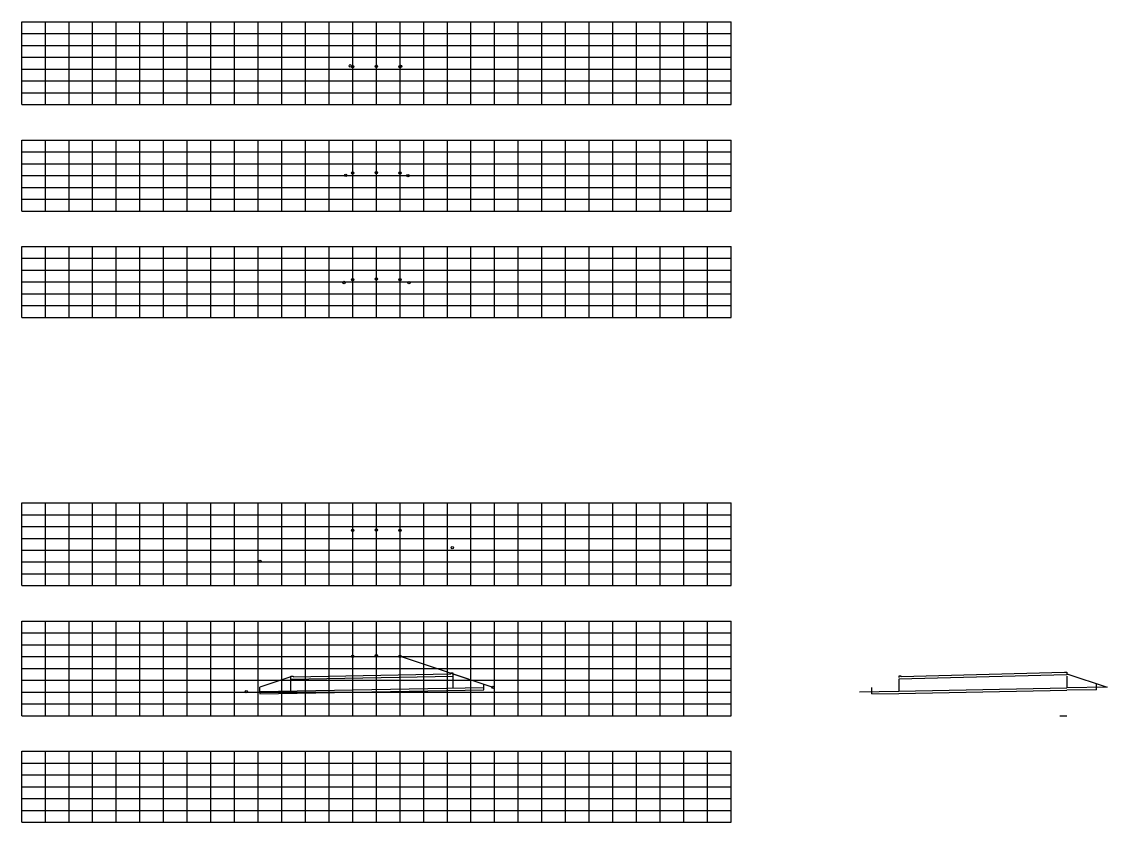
# Model space of a CAD drawing. Extents: x 4667 to 1632277, y -2100 to 724501.
# Drawn here: x 7132.5 to 7591.6, y -421.2 to -82.9 of the extents above; entities that cross this region are included whole.
import ezdxf

# ---------------------------------------------------------------- set-up
doc = ezdxf.new("R2010")
doc.units = 0
for name, color, linetype in [('R_Grid', 7, 'Continuous'), ('R_No Plot', 7, 'Continuous'), ('R_Water', 7, 'Continuous')]:
    doc.layers.add(name, color=color, linetype=linetype)

msp = doc.modelspace()

# ---------------------------------------------------------------- linework, layer by layer
at = {"layer": 'R_Grid'}
for p, q in [((7132.47, -82.87), (7432.47, -82.87)), ((7132.47, -117.87), (7132.47, -82.87)), ((7142.47, -117.87), (7142.47, -82.87)), ((7152.47, -117.87), (7152.47, -82.87)), ((7162.47, -117.87), (7162.47, -82.87)), ((7172.47, -117.87), (7172.47, -82.87)), ((7182.47, -117.87), (7182.47, -82.87)), ((7192.47, -117.87), (7192.47, -82.87)), ((7202.47, -117.87), (7202.47, -82.87)), ((7212.47, -117.87), (7212.47, -82.87)), ((7222.47, -117.87), (7222.47, -82.87)), ((7232.47, -117.87), (7232.47, -82.87)), ((7242.47, -117.87), (7242.47, -82.87)), ((7252.47, -117.87), (7252.47, -82.87)), ((7262.47, -117.87), (7262.47, -82.87)), ((7272.47, -117.87), (7272.47, -82.87)), ((7282.47, -117.87), (7282.47, -82.87)), ((7292.47, -117.87), (7292.47, -82.87)), ((7302.47, -117.87), (7302.47, -82.87)), ((7312.47, -117.87), (7312.47, -82.87)), ((7322.47, -117.87), (7322.47, -82.87)), ((7332.47, -117.87), (7332.47, -82.87)), ((7342.47, -117.87), (7342.47, -82.87)), ((7352.47, -117.87), (7352.47, -82.87)), ((7362.47, -117.87), (7362.47, -82.87)), ((7372.47, -117.87), (7372.47, -82.87)), ((7382.47, -117.87), (7382.47, -82.87)), ((7392.47, -117.87), (7392.47, -82.87)), ((7402.47, -117.87), (7402.47, -82.87)), ((7412.47, -117.87), (7412.47, -82.87)), ((7422.47, -117.87), (7422.47, -82.87)), ((7432.47, -117.87), (7432.47, -82.87)), ((7132.47, -87.87), (7432.47, -87.87)), ((7132.47, -92.87), (7432.47, -92.87)), ((7132.47, -97.87), (7432.47, -97.87)), ((7132.47, -102.87), (7432.47, -102.87)), ((7132.47, -107.87), (7432.47, -107.87)), ((7132.47, -112.87), (7432.47, -112.87)), ((7132.47, -117.87), (7432.47, -117.87)), ((7132.47, -132.87), (7432.47, -132.87)), ((7132.47, -162.87), (7132.47, -132.87)), ((7142.47, -162.87), (7142.47, -132.87)), ((7152.47, -162.87), (7152.47, -132.87)), ((7162.47, -162.87), (7162.47, -132.87)), ((7172.47, -162.87), (7172.47, -132.87)), ((7182.47, -162.87), (7182.47, -132.87)), ((7192.47, -162.87), (7192.47, -132.87)), ((7202.47, -162.87), (7202.47, -132.87)), ((7212.47, -162.87), (7212.47, -132.87)), ((7222.47, -162.87), (7222.47, -132.87)), ((7232.47, -162.87), (7232.47, -132.87)), ((7242.47, -162.87), (7242.47, -132.87)), ((7252.47, -162.87), (7252.47, -132.87)), ((7262.47, -162.87), (7262.47, -132.87)), ((7272.47, -162.87), (7272.47, -132.87)), ((7282.47, -162.87), (7282.47, -132.87)), ((7292.47, -162.87), (7292.47, -132.87)), ((7302.47, -162.87), (7302.47, -132.87)), ((7312.47, -162.87), (7312.47, -132.87)), ((7322.47, -162.87), (7322.47, -132.87)), ((7332.47, -162.87), (7332.47, -132.87)), ((7342.47, -162.87), (7342.47, -132.87)), ((7352.47, -162.87), (7352.47, -132.87)), ((7362.47, -162.87), (7362.47, -132.87)), ((7372.47, -162.87), (7372.47, -132.87)), ((7382.47, -162.87), (7382.47, -132.87)), ((7392.47, -162.87), (7392.47, -132.87)), ((7402.47, -162.87), (7402.47, -132.87)), ((7412.47, -162.87), (7412.47, -132.87)), ((7422.47, -162.87), (7422.47, -132.87)), ((7432.47, -162.87), (7432.47, -132.87)), ((7132.47, -137.87), (7432.47, -137.87)), ((7132.47, -142.87), (7432.47, -142.87)), ((7132.47, -147.87), (7432.47, -147.87)), ((7132.47, -152.87), (7432.47, -152.87)), ((7132.47, -157.87), (7432.47, -157.87)), ((7132.47, -162.87), (7432.47, -162.87)), ((7132.47, -177.87), (7432.47, -177.87)), ((7132.47, -207.87), (7132.47, -177.87)), ((7142.47, -207.87), (7142.47, -177.87)), ((7152.47, -207.87), (7152.47, -177.87)), ((7162.47, -207.87), (7162.47, -177.87)), ((7172.47, -207.87), (7172.47, -177.87)), ((7182.47, -207.87), (7182.47, -177.87)), ((7192.47, -207.87), (7192.47, -177.87)), ((7202.47, -207.87), (7202.47, -177.87)), ((7212.47, -207.87), (7212.47, -177.87)), ((7222.47, -207.87), (7222.47, -177.87)), ((7232.47, -207.87), (7232.47, -177.87)), ((7242.47, -207.87), (7242.47, -177.87)), ((7252.47, -207.87), (7252.47, -177.87)), ((7262.47, -207.87), (7262.47, -177.87)), ((7272.47, -207.87), (7272.47, -177.87)), ((7282.47, -207.87), (7282.47, -177.87)), ((7292.47, -207.87), (7292.47, -177.87)), ((7302.47, -207.87), (7302.47, -177.87)), ((7312.47, -207.87), (7312.47, -177.87)), ((7322.47, -207.87), (7322.47, -177.87)), ((7332.47, -207.87), (7332.47, -177.87)), ((7342.47, -207.87), (7342.47, -177.87)), ((7352.47, -207.87), (7352.47, -177.87)), ((7362.47, -207.87), (7362.47, -177.87)), ((7372.47, -207.87), (7372.47, -177.87)), ((7382.47, -207.87), (7382.47, -177.87)), ((7392.47, -207.87), (7392.47, -177.87)), ((7402.47, -207.87), (7402.47, -177.87)), ((7412.47, -207.87), (7412.47, -177.87)), ((7422.47, -207.87), (7422.47, -177.87)), ((7432.47, -207.87), (7432.47, -177.87)), ((7132.47, -182.87), (7432.47, -182.87)), ((7132.47, -187.87), (7432.47, -187.87)), ((7132.47, -192.87), (7432.47, -192.87)), ((7132.47, -197.87), (7432.47, -197.87)), ((7132.47, -202.87), (7432.47, -202.87)), ((7132.47, -207.87), (7432.47, -207.87)), ((7132.47, -286.21), (7432.47, -286.21)), ((7132.47, -321.21), (7132.47, -286.21)), ((7142.47, -321.21), (7142.47, -286.21)), ((7152.47, -321.21), (7152.47, -286.21)), ((7162.47, -321.21), (7162.47, -286.21)), ((7172.47, -321.21), (7172.47, -286.21)), ((7182.47, -321.21), (7182.47, -286.21)), ((7192.47, -321.21), (7192.47, -286.21)), ((7202.47, -321.21), (7202.47, -286.21)), ((7212.47, -321.21), (7212.47, -286.21)), ((7222.47, -321.21), (7222.47, -286.21)), ((7232.47, -321.21), (7232.47, -286.21)), ((7242.47, -321.21), (7242.47, -286.21)), ((7252.47, -321.21), (7252.47, -286.21)), ((7262.47, -321.21), (7262.47, -286.21)), ((7272.47, -321.21), (7272.47, -286.21)), ((7282.47, -321.21), (7282.47, -286.21)), ((7292.47, -321.21), (7292.47, -286.21)), ((7302.47, -321.21), (7302.47, -286.21)), ((7312.47, -321.21), (7312.47, -286.21)), ((7322.47, -321.21), (7322.47, -286.21)), ((7332.47, -321.21), (7332.47, -286.21)), ((7342.47, -321.21), (7342.47, -286.21)), ((7352.47, -321.21), (7352.47, -286.21)), ((7362.47, -321.21), (7362.47, -286.21)), ((7372.47, -321.21), (7372.47, -286.21)), ((7382.47, -321.21), (7382.47, -286.21)), ((7392.47, -321.21), (7392.47, -286.21)), ((7402.47, -321.21), (7402.47, -286.21)), ((7412.47, -321.21), (7412.47, -286.21)), ((7422.47, -321.21), (7422.47, -286.21)), ((7432.47, -321.21), (7432.47, -286.21)), ((7132.47, -291.21), (7432.47, -291.21)), ((7132.47, -296.21), (7432.47, -296.21)), ((7132.47, -301.21), (7432.47, -301.21)), ((7132.47, -306.21), (7432.47, -306.21)), ((7132.47, -311.21), (7432.47, -311.21)), ((7132.47, -316.21), (7432.47, -316.21)), ((7132.47, -321.21), (7432.47, -321.21)), ((7132.47, -336.21), (7432.47, -336.21)), ((7132.47, -376.21), (7132.47, -336.21)), ((7142.47, -376.21), (7142.47, -336.21)), ((7152.47, -376.21), (7152.47, -336.21)), ((7162.47, -376.21), (7162.47, -336.21)), ((7172.47, -376.21), (7172.47, -336.21)), ((7182.47, -376.21), (7182.47, -336.21)), ((7192.47, -376.21), (7192.47, -336.21)), ((7202.47, -376.21), (7202.47, -336.21)), ((7212.47, -376.21), (7212.47, -336.21)), ((7222.47, -376.21), (7222.47, -336.21)), ((7232.47, -376.21), (7232.47, -336.21)), ((7242.47, -376.21), (7242.47, -336.21)), ((7252.47, -376.21), (7252.47, -336.21)), ((7262.47, -376.21), (7262.47, -336.21)), ((7272.47, -376.21), (7272.47, -336.21)), ((7282.47, -376.21), (7282.47, -336.21)), ((7292.47, -376.21), (7292.47, -336.21)), ((7302.47, -376.21), (7302.47, -336.21)), ((7312.47, -376.21), (7312.47, -336.21)), ((7322.47, -376.21), (7322.47, -336.21)), ((7332.47, -376.21), (7332.47, -336.21)), ((7342.47, -376.21), (7342.47, -336.21)), ((7352.47, -376.21), (7352.47, -336.21)), ((7362.47, -376.21), (7362.47, -336.21)), ((7372.47, -376.21), (7372.47, -336.21)), ((7382.47, -376.21), (7382.47, -336.21)), ((7392.47, -376.21), (7392.47, -336.21)), ((7402.47, -376.21), (7402.47, -336.21)), ((7412.47, -376.21), (7412.47, -336.21)), ((7422.47, -376.21), (7422.47, -336.21)), ((7432.47, -376.21), (7432.47, -336.21)), ((7132.47, -341.21), (7432.47, -341.21)), ((7132.47, -346.21), (7432.47, -346.21)), ((7132.47, -351.21), (7432.47, -351.21)), ((7132.47, -356.21), (7432.47, -356.21)), ((7132.47, -361.21), (7432.47, -361.21)), ((7132.47, -366.21), (7432.47, -366.21)), ((7132.47, -371.21), (7432.47, -371.21)), ((7132.47, -376.21), (7432.47, -376.21)), ((7132.47, -391.21), (7432.47, -391.21)), ((7132.47, -421.21), (7132.47, -391.21)), ((7142.47, -421.21), (7142.47, -391.21)), ((7152.47, -421.21), (7152.47, -391.21)), ((7162.47, -421.21), (7162.47, -391.21)), ((7172.47, -421.21), (7172.47, -391.21)), ((7182.47, -421.21), (7182.47, -391.21)), ((7192.47, -421.21), (7192.47, -391.21)), ((7202.47, -421.21), (7202.47, -391.21)), ((7212.47, -421.21), (7212.47, -391.21)), ((7222.47, -421.21), (7222.47, -391.21)), ((7232.47, -421.21), (7232.47, -391.21)), ((7242.47, -421.21), (7242.47, -391.21)), ((7252.47, -421.21), (7252.47, -391.21)), ((7262.47, -421.21), (7262.47, -391.21)), ((7272.47, -421.21), (7272.47, -391.21)), ((7282.47, -421.21), (7282.47, -391.21)), ((7292.47, -421.21), (7292.47, -391.21)), ((7302.47, -421.21), (7302.47, -391.21)), ((7312.47, -421.21), (7312.47, -391.21)), ((7322.47, -421.21), (7322.47, -391.21)), ((7332.47, -421.21), (7332.47, -391.21)), ((7342.47, -421.21), (7342.47, -391.21)), ((7352.47, -421.21), (7352.47, -391.21)), ((7362.47, -421.21), (7362.47, -391.21)), ((7372.47, -421.21), (7372.47, -391.21)), ((7382.47, -421.21), (7382.47, -391.21)), ((7392.47, -421.21), (7392.47, -391.21)), ((7402.47, -421.21), (7402.47, -391.21)), ((7412.47, -421.21), (7412.47, -391.21)), ((7422.47, -421.21), (7422.47, -391.21)), ((7432.47, -421.21), (7432.47, -391.21)), ((7132.47, -396.21), (7432.47, -396.21)), ((7132.47, -401.21), (7432.47, -401.21)), ((7132.47, -406.21), (7432.47, -406.21)), ((7132.47, -411.21), (7432.47, -411.21)), ((7132.47, -416.21), (7432.47, -416.21)), ((7132.47, -421.21), (7432.47, -421.21))]:
    msp.add_line(p, q, dxfattribs=at)
at = {"layer": 'R_No Plot'}
for centre in [(7271.44, -101.52), (7272.47, -101.86), (7282.47, -101.66), (7292.47, -101.86), (7292.67, -101.79), (7272.47, -146.86), (7282.47, -146.66), (7292.47, -146.86), (7269.48, -147.85), (7295.76, -147.96), (7268.79, -193.09), (7272.47, -191.86), (7282.47, -191.66), (7292.47, -191.86), (7296.25, -193.12), (7272.47, -297.83), (7282.47, -297.63), (7292.47, -297.83), (7314.55, -305.2), (7233.18, -310.93), (7272.47, -351.06), (7282.47, -350.86), (7292.47, -351.06), (7227.44, -366.07), (7331.72, -364.14)]:
    msp.add_circle(centre, 0.5, dxfattribs=at)
at = {"layer": 'R_Water'}
for p, q in [((7292.47, -351.06), (7331.72, -364.14)), ((7573.44, -357.92), (7504.44, -359.71)), ((7246.23, -359.8), (7233.23, -364.14)), ((7246.23, -360.72), (7314.9, -359.45)), ((7246.23, -359.72), (7246.23, -359.47)), ((7246.23, -359.47), (7247.23, -359.47)), ((7246.23, -360.72), (7246.23, -359.72)), ((7246.23, -365.72), (7246.23, -360.72)), ((7247.23, -359.7), (7313.9, -358.47)), ((7247.23, -359.47), (7247.23, -359.7)), ((7314.9, -358.2), (7313.9, -358.2)), ((7313.9, -358.2), (7313.9, -358.47)), ((7314.9, -358.45), (7314.9, -358.2)), ((7314.9, -359.45), (7314.9, -358.45)), ((7314.9, -358.53), (7327.9, -362.87)), ((7314.9, -364.45), (7314.9, -359.45)), ((7574.44, -358.9), (7503.44, -360.74)), ((7503.44, -360.74), (7503.44, -365.74)), ((7574.44, -358.42), (7591.56, -364.12)), ((7574.44, -359.44), (7574.44, -364.44)), ((7586.93, -365.19), (7586.93, -362.55)), ((7233.23, -365.96), (7233.23, -364.14)), ((7233.23, -365.96), (7327.9, -364.21)), ((7233.23, -366.96), (7327.9, -365.21)), ((7233.23, -365.96), (7233.23, -366.96)), ((7327.9, -365.21), (7327.9, -362.87)), ((7486.76, -366.07), (7503.44, -365.74)), ((7492.05, -366.96), (7492.05, -364.2)), ((7492.05, -366.96), (7503.44, -366.76)), ((7503.44, -365.73), (7574.44, -364.44)), ((7503.44, -366.75), (7574.44, -365.44)), ((7591.56, -364.13), (7574.44, -364.44)), ((7586.93, -365.19), (7574.44, -365.44)), ((7571.44, -376.21), (7574.44, -376.21))]:
    msp.add_line(p, q, dxfattribs=at)
for points in [[(7573.44, -357.92), (7573.44, -357.7), (7574.44, -357.7), (7574.44, -358.9)], [(7504.44, -359.7), (7504.44, -359.45), (7503.44, -359.45), (7503.44, -360.02)]]:
    msp.add_lwpolyline(points, dxfattribs=at)

doc.saveas('drawing.dxf')
